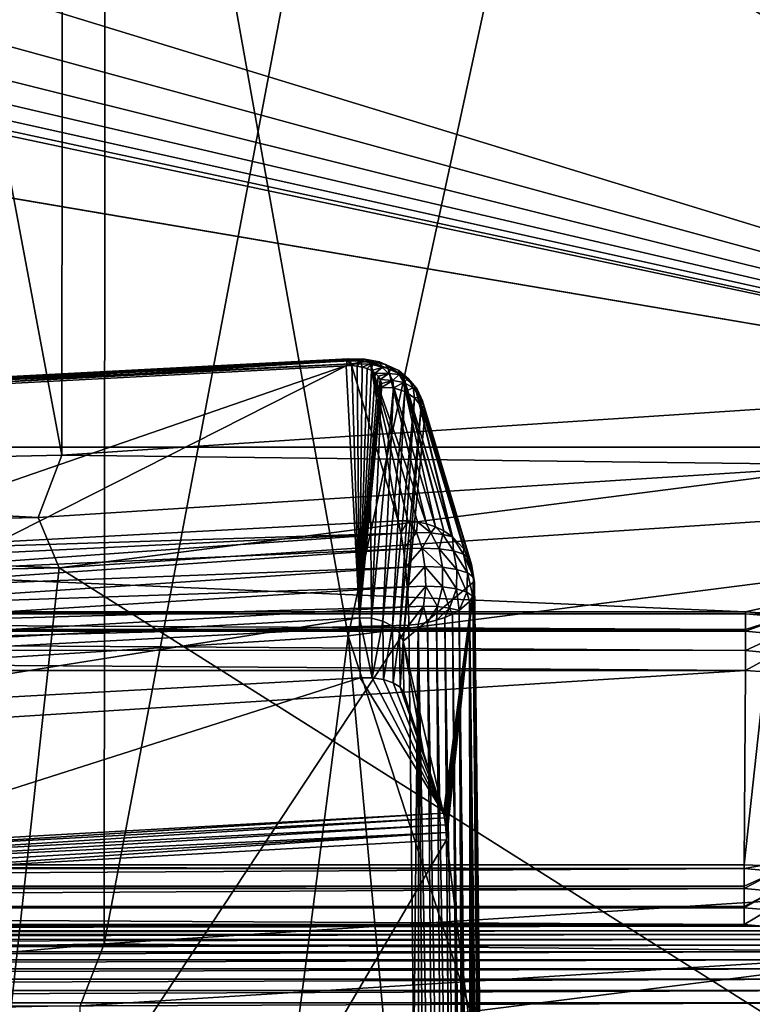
# Model space of a CAD drawing. Header units: metres. Extents: x -109 to 109, y -78 to 121.
# Tile 468 of 656: x 2.1 to 4.01, y -67.8 to -65.25. Entities that reach past the tile are written whole.
import ezdxf

# ---------------------------------------------------------------- set-up
doc = ezdxf.new("R2010")
doc.units = ezdxf.units.M
doc.layers.add('solid_508554_SW0001', color=7, linetype='CONTINUOUS')

msp = doc.modelspace()

# ---------------------------------------------------------------- linework, layer by layer
at = {"layer": 'solid_508554_SW0001'}
for points in [[(4.406734, -66.23333, 9.381738), (4.42756, -54.381783, 2.402754), (2.222234, -54.526951, 2.151316)], [(2.211783, -66.377815, 9.131481), (2.222234, -54.526951, 2.151316), (0, -54.575462, 2.067291)], [(2.211783, -66.377815, 9.131481), (4.406734, -66.23333, 9.381738), (2.222234, -54.526951, 2.151316)], [(2.211783, -66.377815, 9.131481), (0, -54.575462, 2.067291), (0, -66.426102, 9.047851)], [(4.647057, -55.382214, 0.680429), (4.626338, -67.498848, 7.815628), (2.321532, -67.646423, 7.560028)], [(2.331927, -55.530445, 0.423685), (4.647057, -55.382214, 0.680429), (2.321532, -67.646423, 7.560028)], [(2.331927, -55.530445, 0.423685), (0, -67.695732, 7.474622), (0, -55.579975, 0.337897)], [(2.331927, -55.530445, 0.423685), (2.321532, -67.646423, 7.560028), (0, -67.695732, 7.474622)], [(2.955548, -66.84687, 65.417389), (4.0934, -61.600128, 74.235748), (2.052461, -61.7962, 74.348854)], [(2.955548, -66.84687, 65.417389), (4.907339, -66.598061, 65.273888), (4.0934, -61.600128, 74.235748)], [(0.98794, -66.971733, 65.489395), (2.955548, -66.84687, 65.417389), (2.052461, -61.7962, 74.348854)], [(3.696213, -64.267044, 54.864822), (5.900831, -64.08744, 54.984848), (5.890883, -66.357346, 53.343472)], [(3.694795, -64.445923, 54.743679), (3.696213, -64.267044, 54.864822), (5.890883, -66.357346, 53.343472)], [(3.691867, -64.485611, 54.716579), (3.694795, -64.445923, 54.743679), (5.890883, -66.357346, 53.343472)], [(3.683699, -64.524925, 54.689659), (3.691867, -64.485611, 54.716579), (5.890883, -66.357346, 53.343472)], [(3.670391, -64.563164, 54.663399), (3.683699, -64.524925, 54.689659), (5.890883, -66.357346, 53.343472)], [(3.652199, -64.599663, 54.63826), (3.670391, -64.563164, 54.663399), (5.890883, -66.357346, 53.343472)], [(3.629501, -64.633865, 54.614643), (3.652199, -64.599663, 54.63826), (5.890883, -66.357346, 53.343472)], [(3.602671, -64.66539, 54.592827), (3.629501, -64.633865, 54.614643), (5.890883, -66.357346, 53.343472)], [(3.572139, -64.693886, 54.573059), (3.602671, -64.66539, 54.592827), (5.890883, -66.357346, 53.343472)], [(3.548653, -64.711975, 54.56049), (3.572139, -64.693886, 54.573059), (5.890883, -66.357346, 53.343472)], [(3.501917, -64.740623, 54.540546), (3.538392, -64.71904, 54.555576), (5.890883, -66.357346, 53.343472)], [(3.538392, -64.71904, 54.555576), (3.548653, -64.711975, 54.56049), (5.890883, -66.357346, 53.343472)], [(3.463188, -64.758469, 54.528103), (3.501917, -64.740623, 54.540546), (5.890883, -66.357346, 53.343472)], [(3.380879, -64.782486, 54.51133), (3.422698, -64.772446, 54.518345), (5.890883, -66.357346, 53.343472)], [(3.422698, -64.772446, 54.518345), (3.463188, -64.758469, 54.528103), (5.890883, -66.357346, 53.343472)], [(-3.380838, -64.782494, 54.511326), (5.890883, -66.357346, 53.343472), (-5.890883, -66.357338, 53.343475)], [(-3.380838, -64.782494, 54.511326), (-3.338152, -64.788521, 54.507111), (5.890883, -66.357346, 53.343472)], [(-3.338152, -64.788521, 54.507111), (-0.139544, -65.078552, 54.302086), (5.890883, -66.357346, 53.343472)], [(0.596548, -64.91288, 54.419746), (0.775178, -64.79052, 54.505711), (5.890883, -66.357346, 53.343472)], [(0.775178, -64.79052, 54.505711), (3.295277, -64.79052, 54.505711), (5.890883, -66.357346, 53.343472)], [(3.295277, -64.79052, 54.505711), (3.338196, -64.788521, 54.507114), (5.890883, -66.357346, 53.343472)], [(3.338196, -64.788521, 54.507114), (3.380879, -64.782486, 54.51133), (5.890883, -66.357346, 53.343472)], [(0.433372, -64.995987, 54.360893), (0.596548, -64.91288, 54.419746), (5.890883, -66.357346, 53.343472)], [(0.282624, -65.049004, 54.32317), (0.433372, -64.995987, 54.360893), (5.890883, -66.357346, 53.343472)], [(0.13955, -65.078552, 54.302086), (0.282624, -65.049004, 54.32317), (5.890883, -66.357346, 53.343472)], [(-0.139544, -65.078552, 54.302086), (0.000004, -65.088074, 54.295273), (5.890883, -66.357346, 53.343472)], [(0.000004, -65.088074, 54.295273), (0.13955, -65.078552, 54.302086), (5.890883, -66.357346, 53.343472)], [(2.953026, -66.132919, 13.822552), (1.479017, -66.222816, 13.714192), (2.950885, -66.145775, 13.847636)], [(2.953026, -66.132919, 13.822552), (1.479839, -66.211998, 13.694321), (1.479017, -66.222816, 13.714192)], [(2.953286, -66.13205, 13.819901), (1.480942, -66.205933, 13.672537), (1.479839, -66.211998, 13.694321)], [(2.953026, -66.132919, 13.822552), (2.953286, -66.13205, 13.819901), (1.479839, -66.211998, 13.694321)], [(2.956682, -66.127495, 13.789261), (1.482268, -66.204918, 13.649958), (1.480942, -66.205933, 13.672537)], [(2.956, -66.127602, 13.79495), (2.956682, -66.127495, 13.789261), (1.480942, -66.205933, 13.672537)], [(2.953286, -66.13205, 13.819901), (2.956, -66.127602, 13.79495), (1.480942, -66.205933, 13.672537)], [(2.956682, -66.127495, 13.789261), (2.95957, -66.130249, 13.767035), (1.482268, -66.204918, 13.649958)], [(2.95957, -66.130249, 13.767035), (1.483751, -66.209023, 13.627741), (1.482268, -66.204918, 13.649958)], [(2.95957, -66.130249, 13.767035), (2.960735, -66.132629, 13.758793), (1.483751, -66.209023, 13.627741)], [(2.960735, -66.132629, 13.758793), (2.963449, -66.140648, 13.741036), (1.483751, -66.209023, 13.627741)], [(2.953026, -66.132919, 13.822552), (2.950885, -66.145775, 13.847636), (2.965182, -66.145439, 13.850342)], [(2.953026, -66.132919, 13.822552), (2.965182, -66.145439, 13.850342), (2.953286, -66.13205, 13.819901)], [(2.987754, -66.132599, 13.82839), (2.956, -66.127602, 13.79495), (2.953286, -66.13205, 13.819901)], [(2.987754, -66.132599, 13.82839), (2.953286, -66.13205, 13.819901), (2.965182, -66.145439, 13.850342)], [(2.987754, -66.132599, 13.82839), (2.956682, -66.127495, 13.789261), (2.956, -66.127602, 13.79495)], [(2.999067, -66.128166, 13.799694), (2.95957, -66.130249, 13.767035), (2.956682, -66.127495, 13.789261)], [(2.987754, -66.132599, 13.82839), (2.999067, -66.128166, 13.799694), (2.956682, -66.127495, 13.789261)], [(2.999067, -66.128166, 13.799694), (2.960735, -66.132629, 13.758793), (2.95957, -66.130249, 13.767035)], [(2.999067, -66.128166, 13.799694), (3.009432, -66.133392, 13.770775), (2.960735, -66.132629, 13.758793)], [(3.009432, -66.133392, 13.770775), (2.963449, -66.140648, 13.741036), (2.960735, -66.132629, 13.758793)], [(2.987754, -66.132599, 13.82839), (2.965182, -66.145439, 13.850342), (2.979167, -66.146492, 13.854977)], [(2.987754, -66.132599, 13.82839), (2.979167, -66.146492, 13.854977), (2.992519, -66.148933, 13.861497)], [(2.987754, -66.132599, 13.82839), (3.018625, -66.138962, 13.844522), (2.999067, -66.128166, 13.799694)], [(2.987754, -66.132599, 13.82839), (2.992519, -66.148933, 13.861497), (3.018625, -66.138962, 13.844522)], [(2.999067, -66.128166, 13.799694), (3.03682, -66.135925, 13.819406), (3.009432, -66.133392, 13.770775)], [(3.018625, -66.138962, 13.844522), (3.03682, -66.135925, 13.819406), (2.999067, -66.128166, 13.799694)], [(2.950885, -66.145775, 13.847636), (1.479017, -66.222816, 13.714192), (1.496821, -66.881195, 14.658374)], [(1.483751, -66.209023, 13.627741), (2.963449, -66.140648, 13.741036), (1.485315, -66.218018, 13.607032)], [(1.485315, -66.218018, 13.607032), (2.963449, -66.140648, 13.741036), (1.546442, -66.62944, 12.89443)], [(2.950885, -66.145775, 13.847636), (1.496821, -66.881195, 14.658374), (2.985424, -66.800476, 14.798182)], [(2.963449, -66.140648, 13.741036), (3.08541, -66.548683, 13.034306), (1.546442, -66.62944, 12.89443)], [(2.965182, -66.145439, 13.850342), (2.950885, -66.145775, 13.847636), (2.985424, -66.800476, 14.798182)], [(3.009432, -66.133392, 13.770775), (3.01341, -66.141914, 13.751913), (2.963449, -66.140648, 13.741036)], [(3.01341, -66.141914, 13.751913), (3.08541, -66.548683, 13.034306), (2.963449, -66.140648, 13.741036)], [(2.979167, -66.146492, 13.854977), (2.965182, -66.145439, 13.850342), (2.985424, -66.800476, 14.798182)], [(2.992519, -66.148933, 13.861497), (2.979167, -66.146492, 13.854977), (2.985424, -66.800476, 14.798182)], [(3.004972, -66.152786, 13.869861), (2.992519, -66.148933, 13.861497), (2.985424, -66.800476, 14.798182)], [(3.016216, -66.158051, 13.879986), (3.004972, -66.152786, 13.869861), (2.985424, -66.800476, 14.798182)], [(3.025908, -66.164673, 13.891728), (3.016216, -66.158051, 13.879986), (2.985424, -66.800476, 14.798182)], [(3.018625, -66.138962, 13.844522), (2.992519, -66.148933, 13.861497), (3.004972, -66.152786, 13.869861)], [(3.018625, -66.138962, 13.844522), (3.004972, -66.152786, 13.869861), (3.016216, -66.158051, 13.879986)], [(3.009432, -66.133392, 13.770775), (3.059827, -66.152962, 13.771342), (3.01341, -66.141914, 13.751913)], [(3.009432, -66.133392, 13.770775), (3.052673, -66.142265, 13.793337), (3.059827, -66.152962, 13.771342)], [(3.03682, -66.135925, 13.819406), (3.052673, -66.142265, 13.793337), (3.009432, -66.133392, 13.770775)], [(3.01341, -66.141914, 13.751913), (3.110676, -66.54821, 13.038395), (3.08541, -66.548683, 13.034306)], [(3.01341, -66.141914, 13.751913), (3.135493, -66.550583, 13.044046), (3.110676, -66.54821, 13.038395)], [(3.01341, -66.141914, 13.751913), (3.159649, -66.555794, 13.051225), (3.135493, -66.550583, 13.044046)], [(3.01341, -66.141914, 13.751913), (3.059827, -66.152962, 13.771342), (3.159649, -66.555794, 13.051225)], [(3.018625, -66.138962, 13.844522), (3.016216, -66.158051, 13.879986), (3.043642, -66.150345, 13.866611)], [(3.043642, -66.150345, 13.866611), (3.016216, -66.158051, 13.879986), (3.025908, -66.164673, 13.891728)], [(3.018625, -66.138962, 13.844522), (3.043642, -66.150345, 13.866611), (3.03682, -66.135925, 13.819406)], [(3.043642, -66.150345, 13.866611), (3.025908, -66.164673, 13.891728), (3.061484, -66.165634, 13.892725)], [(3.03682, -66.135925, 13.819406), (3.067133, -66.149689, 13.846147), (3.052673, -66.142265, 13.793337)], [(3.043642, -66.150345, 13.866611), (3.067133, -66.149689, 13.846147), (3.03682, -66.135925, 13.819406)], [(3.043642, -66.150345, 13.866611), (3.061484, -66.165634, 13.892725), (3.067133, -66.149689, 13.846147)], [(3.052673, -66.142265, 13.793337), (3.094901, -66.170082, 13.794295), (3.059827, -66.152962, 13.771342)], [(3.052673, -66.142265, 13.793337), (3.087211, -66.157921, 13.82378), (3.094901, -66.170082, 13.794295)], [(3.067133, -66.149689, 13.846147), (3.087211, -66.157921, 13.82378), (3.052673, -66.142265, 13.793337)], [(3.059827, -66.152962, 13.771342), (3.182796, -66.56385, 13.059869), (3.159649, -66.555794, 13.051225)], [(3.059827, -66.152962, 13.771342), (3.094901, -66.170082, 13.794295), (3.182796, -66.56385, 13.059869)], [(3.061484, -66.165634, 13.892725), (3.08854, -66.167992, 13.877443), (3.067133, -66.149689, 13.846147)], [(3.067133, -66.149689, 13.846147), (3.08854, -66.167992, 13.877443), (3.087211, -66.157921, 13.82378)], [(3.087211, -66.157921, 13.82378), (3.118781, -66.18689, 13.823802), (3.094901, -66.170082, 13.794295)], [(3.087211, -66.157921, 13.82378), (3.111462, -66.178619, 13.859204), (3.118781, -66.18689, 13.823802)], [(3.08854, -66.167992, 13.877443), (3.111462, -66.178619, 13.859204), (3.087211, -66.157921, 13.82378)], [(3.033695, -66.172562, 13.904864), (3.025908, -66.164673, 13.891728), (2.985424, -66.800476, 14.798182)], [(3.039244, -66.181549, 13.919079), (3.033695, -66.172562, 13.904864), (2.985424, -66.800476, 14.798182)], [(3.042278, -66.191383, 13.933943), (3.039244, -66.181549, 13.919079), (2.985424, -66.800476, 14.798182)], [(3.061484, -66.165634, 13.892725), (3.025908, -66.164673, 13.891728), (3.033695, -66.172562, 13.904864)], [(3.061484, -66.165634, 13.892725), (3.033695, -66.172562, 13.904864), (3.039244, -66.181549, 13.919079)], [(3.061484, -66.165634, 13.892725), (3.039244, -66.181549, 13.919079), (3.07154, -66.18367, 13.921025)], [(3.07154, -66.18367, 13.921025), (3.039244, -66.181549, 13.919079), (3.042278, -66.191383, 13.933943)], [(3.07154, -66.18367, 13.921025), (3.042278, -66.191383, 13.933943), (3.042634, -66.201744, 13.948947)], [(3.07154, -66.18367, 13.921025), (3.042634, -66.201744, 13.948947), (3.073616, -66.203369, 13.949878)], [(3.061484, -66.165634, 13.892725), (3.07154, -66.18367, 13.921025), (3.08854, -66.167992, 13.877443)], [(3.07154, -66.18367, 13.921025), (3.100511, -66.189423, 13.911093), (3.08854, -66.167992, 13.877443)], [(3.07154, -66.18367, 13.921025), (3.073616, -66.203369, 13.949878), (3.100511, -66.189423, 13.911093)], [(3.08854, -66.167992, 13.877443), (3.100511, -66.189423, 13.911093), (3.111462, -66.178619, 13.859204)], [(3.094901, -66.170082, 13.794295), (3.204467, -66.574669, 13.069857), (3.182796, -66.56385, 13.059869)], [(3.094901, -66.170082, 13.794295), (3.099678, -66.173248, 13.798214), (3.204467, -66.574669, 13.069857)], [(3.118781, -66.18689, 13.823802), (3.099678, -66.173248, 13.798214), (3.094901, -66.170082, 13.794295)], [(3.099678, -66.173248, 13.798214), (3.224141, -66.588058, 13.08098), (3.204467, -66.574669, 13.069857)], [(3.099678, -66.173248, 13.798214), (3.130174, -66.201645, 13.830904), (3.224141, -66.588058, 13.08098)], [(3.118781, -66.18689, 13.823802), (3.130174, -66.201645, 13.830904), (3.099678, -66.173248, 13.798214)], [(3.100511, -66.189423, 13.911093), (3.124961, -66.202759, 13.89711), (3.111462, -66.178619, 13.859204)], [(3.111462, -66.178619, 13.859204), (3.135134, -66.206367, 13.855656), (3.118781, -66.18689, 13.823802)], [(3.111462, -66.178619, 13.859204), (3.124961, -66.202759, 13.89711), (3.135134, -66.206367, 13.855656)], [(3.042278, -66.191383, 13.933943), (2.985424, -66.800476, 14.798182), (3.014141, -66.501625, 14.37433)], [(3.042278, -66.191383, 13.933943), (3.014141, -66.501625, 14.37433), (3.042634, -66.201744, 13.948947)], [(3.016078, -66.801323, 14.798326), (3.042634, -66.201744, 13.948947), (3.014141, -66.501625, 14.37433)], [(3.016078, -66.801323, 14.798326), (3.073616, -66.203369, 13.949878), (3.042634, -66.201744, 13.948947)], [(3.016078, -66.801323, 14.798326), (3.045437, -66.808624, 14.791368), (3.073616, -66.203369, 13.949878)], [(3.045437, -66.808624, 14.791368), (3.102974, -66.21273, 13.945242), (3.073616, -66.203369, 13.949878)], [(3.073616, -66.203369, 13.949878), (3.102974, -66.21273, 13.945242), (3.100511, -66.189423, 13.911093)], [(3.100511, -66.189423, 13.911093), (3.102974, -66.21273, 13.945242), (3.124961, -66.202759, 13.89711)], [(3.102974, -66.21273, 13.945242), (3.127734, -66.228935, 13.935474), (3.124961, -66.202759, 13.89711)], [(3.135134, -66.206367, 13.855656), (3.130174, -66.201645, 13.830904), (3.118781, -66.18689, 13.823802)], [(3.124961, -66.202759, 13.89711), (3.14401, -66.227783, 13.888575), (3.135134, -66.206367, 13.855656)], [(3.124961, -66.202759, 13.89711), (3.127734, -66.228935, 13.935474), (3.14401, -66.227783, 13.888575)], [(3.130174, -66.201645, 13.830904), (3.226477, -66.589928, 13.082464), (3.224141, -66.588058, 13.08098)], [(3.130174, -66.201645, 13.830904), (3.255919, -66.621346, 13.105685), (3.226477, -66.589928, 13.082464)], [(3.130174, -66.201645, 13.830904), (3.148981, -66.236374, 13.867282), (3.255919, -66.621346, 13.105685)], [(3.135134, -66.206367, 13.855656), (3.148981, -66.236374, 13.867282), (3.130174, -66.201645, 13.830904)], [(3.14401, -66.227783, 13.888575), (3.148981, -66.236374, 13.867282), (3.135134, -66.206367, 13.855656)], [(4.285237, -66.402657, 9.479798), (4.406734, -66.23333, 9.381738), (2.211783, -66.377815, 9.131481)], [(3.045437, -66.808624, 14.791368), (3.070851, -66.821976, 14.777649), (3.102974, -66.21273, 13.945242)], [(3.070851, -66.821976, 14.777649), (3.127734, -66.228935, 13.935474), (3.102974, -66.21273, 13.945242)], [(3.070851, -66.821976, 14.777649), (3.089241, -66.839966, 14.758614), (3.127734, -66.228935, 13.935474)], [(3.089241, -66.839966, 14.758614), (3.14549, -66.250412, 13.921524), (3.127734, -66.228935, 13.935474)], [(3.127734, -66.228935, 13.935474), (3.14549, -66.250412, 13.921524), (3.14401, -66.227783, 13.888575)], [(3.14401, -66.227783, 13.888575), (3.153466, -66.255386, 13.886055), (3.148981, -66.236374, 13.867282)], [(3.14549, -66.250412, 13.921524), (3.153466, -66.255386, 13.886055), (3.14401, -66.227783, 13.888575)], [(3.089241, -66.839966, 14.758614), (3.098866, -66.861, 14.735949), (3.14549, -66.250412, 13.921524)], [(3.14549, -66.250412, 13.921524), (3.098866, -66.861, 14.735949), (3.154515, -66.275047, 13.904762)], [(3.14549, -66.250412, 13.921524), (3.154515, -66.275047, 13.904762), (3.153466, -66.255386, 13.886055)], [(3.148981, -66.236374, 13.867282), (3.270063, -66.645988, 13.122351), (3.255919, -66.621346, 13.105685)], [(3.148981, -66.236374, 13.867282), (3.276031, -66.661392, 13.132274), (3.270063, -66.645988, 13.122351)], [(3.148981, -66.236374, 13.867282), (3.153466, -66.255386, 13.886055), (3.276031, -66.661392, 13.132274)], [(3.153466, -66.255386, 13.886055), (3.154515, -66.275047, 13.904762), (3.276031, -66.661392, 13.132274)], [(3.283206, -66.705589, 13.159033), (3.154515, -66.275047, 13.904762), (3.098866, -66.861, 14.735949)], [(3.276031, -66.661392, 13.132274), (3.154515, -66.275047, 13.904762), (3.283206, -66.705589, 13.159033)], [(3.988218, -66.784454, 53.002373), (-5.890883, -66.357338, 53.343475), (5.890883, -66.357346, 53.343472)], [(3.988218, -66.784454, 53.002373), (-3.988218, -66.784454, 53.002373), (-5.890883, -66.357338, 53.343475)], [(4.076926, -66.790466, 52.997494), (3.988218, -66.784454, 53.002373), (5.890883, -66.357346, 53.343472)], [(2.150365, -66.539345, 9.243043), (2.211783, -66.377815, 9.131481), (0, -66.426102, 9.047851)], [(4.285237, -66.402657, 9.479798), (2.211783, -66.377815, 9.131481), (2.150365, -66.539345, 9.243043)], [(4.285237, -66.402657, 9.479798), (2.150365, -66.539345, 9.243043), (2.204805, -66.669991, 9.392262)], [(4.285237, -66.402657, 9.479798), (2.204805, -66.669991, 9.392262), (4.392831, -66.525963, 9.641727)], [(2.150365, -66.539345, 9.243043), (0, -66.426102, 9.047851), (0, -66.585022, 9.163935)], [(3.016078, -66.801323, 14.798326), (3.014141, -66.501625, 14.37433), (2.985424, -66.800476, 14.798182)], [(2.150365, -66.539345, 9.243043), (0, -66.585022, 9.163935), (2.204805, -66.669991, 9.392262)], [(4.104473, -67.870483, 11.544555), (4.392831, -66.525963, 9.641727), (2.204805, -66.669991, 9.392262)], [(3.092565, -66.580009, 12.993523), (1.546442, -66.62944, 12.89443), (3.08541, -66.548683, 13.034306)], [(3.092565, -66.580009, 12.993523), (3.08541, -66.548683, 13.034306), (3.110676, -66.54821, 13.038395)], [(3.133097, -66.578468, 13.00332), (3.092565, -66.580009, 12.993523), (3.110676, -66.54821, 13.038395)], [(3.133097, -66.578468, 13.00332), (3.110676, -66.54821, 13.038395), (3.135493, -66.550583, 13.044046)], [(3.133097, -66.578468, 13.00332), (3.135493, -66.550583, 13.044046), (3.170303, -66.579689, 13.022174)], [(3.170303, -66.579689, 13.022174), (3.135493, -66.550583, 13.044046), (3.159649, -66.555794, 13.051225)], [(3.170303, -66.579689, 13.022174), (3.159649, -66.555794, 13.051225), (3.182796, -66.56385, 13.059869)], [(3.170303, -66.579689, 13.022174), (3.182796, -66.56385, 13.059869), (3.20203, -66.583603, 13.048994)], [(3.20203, -66.583603, 13.048994), (3.182796, -66.56385, 13.059869), (3.204467, -66.574669, 13.069857)], [(0, -66.585022, 9.163935), (0, -66.718124, 9.308894), (2.204805, -66.669991, 9.392262)], [(1.549544, -66.655807, 12.858673), (1.546442, -66.62944, 12.89443), (3.092565, -66.580009, 12.993523)], [(1.552474, -66.689461, 12.829647), (1.549544, -66.655807, 12.858673), (3.092565, -66.580009, 12.993523)], [(1.552474, -66.689461, 12.829647), (3.092565, -66.580009, 12.993523), (3.099244, -66.620941, 12.962202)], [(3.133097, -66.578468, 13.00332), (3.099244, -66.620941, 12.962202), (3.092565, -66.580009, 12.993523)], [(3.133097, -66.578468, 13.00332), (3.148103, -66.619225, 12.974524), (3.099244, -66.620941, 12.962202)], [(3.133097, -66.578468, 13.00332), (3.170303, -66.579689, 13.022174), (3.148103, -66.619225, 12.974524)], [(3.170303, -66.579689, 13.022174), (3.192351, -66.621124, 12.998619), (3.148103, -66.619225, 12.974524)], [(3.170303, -66.579689, 13.022174), (3.20203, -66.583603, 13.048994), (3.192351, -66.621124, 12.998619)], [(3.20203, -66.583603, 13.048994), (3.228975, -66.626518, 13.032847), (3.192351, -66.621124, 12.998619)], [(3.20203, -66.583603, 13.048994), (3.204467, -66.574669, 13.069857), (3.224141, -66.588058, 13.08098)], [(3.20203, -66.583603, 13.048994), (3.224141, -66.588058, 13.08098), (3.226477, -66.589928, 13.082464)], [(3.20203, -66.583603, 13.048994), (3.226477, -66.589928, 13.082464), (3.228975, -66.626518, 13.032847)], [(3.255485, -66.635033, 13.07488), (3.226477, -66.589928, 13.082464), (3.255919, -66.621346, 13.105685)], [(3.228975, -66.626518, 13.032847), (3.226477, -66.589928, 13.082464), (3.255485, -66.635033, 13.07488)], [(2.955548, -66.84687, 65.417389), (4.556941, -71.759193, 56.418018), (4.907339, -66.598061, 65.273888)], [(1.555106, -66.728729, 12.808792), (1.552474, -66.689461, 12.829647), (3.099244, -66.620941, 12.962202)], [(1.555106, -66.728729, 12.808792), (3.099244, -66.620941, 12.962202), (3.104988, -66.668694, 12.942505)], [(3.148103, -66.619225, 12.974524), (3.104988, -66.668694, 12.942505), (3.099244, -66.620941, 12.962202)], [(3.155173, -66.666916, 12.955109), (3.104988, -66.668694, 12.942505), (3.148103, -66.619225, 12.974524)], [(3.200683, -66.668823, 12.97972), (3.148103, -66.619225, 12.974524), (3.192351, -66.621124, 12.998619)], [(3.200683, -66.668823, 12.97972), (3.155173, -66.666916, 12.955109), (3.148103, -66.619225, 12.974524)], [(3.238469, -66.674294, 13.014688), (3.192351, -66.621124, 12.998619), (3.228975, -66.626518, 13.032847)], [(3.238469, -66.674294, 13.014688), (3.200683, -66.668823, 12.97972), (3.192351, -66.621124, 12.998619)], [(3.265999, -66.682961, 13.057671), (3.228975, -66.626518, 13.032847), (3.255485, -66.635033, 13.07488)], [(3.265999, -66.682961, 13.057671), (3.238469, -66.674294, 13.014688), (3.228975, -66.626518, 13.032847)], [(3.255485, -66.635033, 13.07488), (3.255919, -66.621346, 13.105685), (3.270063, -66.645988, 13.122351)], [(3.281427, -66.694244, 13.105787), (3.255485, -66.635033, 13.07488), (3.270063, -66.645988, 13.122351)], [(3.281427, -66.694244, 13.105787), (3.265999, -66.682961, 13.057671), (3.255485, -66.635033, 13.07488)], [(2.059657, -68.001411, 11.317787), (2.204805, -66.669991, 9.392262), (0, -66.718124, 9.308894)], [(1.55731, -66.77166, 12.797144), (1.555106, -66.728729, 12.808792), (3.104988, -66.668694, 12.942505)], [(1.55731, -66.77166, 12.797144), (3.104988, -66.668694, 12.942505), (3.109411, -66.720039, 12.93576)], [(2.059657, -68.001411, 11.317787), (4.104473, -67.870483, 11.544555), (2.204805, -66.669991, 9.392262)], [(3.155173, -66.666916, 12.955109), (3.109411, -66.720039, 12.93576), (3.104988, -66.668694, 12.942505)], [(3.157298, -66.718315, 12.947705), (3.109411, -66.720039, 12.93576), (3.155173, -66.666916, 12.955109)], [(3.200822, -66.72007, 12.970975), (3.155173, -66.666916, 12.955109), (3.200683, -66.668823, 12.97972)], [(3.157298, -66.718315, 12.947705), (3.155173, -66.666916, 12.955109), (3.200822, -66.72007, 12.970975)], [(3.237139, -66.725189, 13.004046), (3.200683, -66.668823, 12.97972), (3.238469, -66.674294, 13.014688)], [(3.200822, -66.72007, 12.970975), (3.200683, -66.668823, 12.97972), (3.237139, -66.725189, 13.004046)], [(3.281427, -66.694244, 13.105787), (3.270063, -66.645988, 13.122351), (3.276031, -66.661392, 13.132274)], [(3.283717, -66.707405, 13.155865), (3.276031, -66.661392, 13.132274), (3.283206, -66.705589, 13.159033)], [(3.283717, -66.707405, 13.155865), (3.281427, -66.694244, 13.105787), (3.276031, -66.661392, 13.132274)], [(3.237139, -66.725189, 13.004046), (3.238469, -66.674294, 13.014688), (3.263878, -66.73333, 13.04476)], [(3.263878, -66.73333, 13.04476), (3.238469, -66.674294, 13.014688), (3.265999, -66.682961, 13.057671)], [(3.263878, -66.73333, 13.04476), (3.265999, -66.682961, 13.057671), (3.279347, -66.744324, 13.090887)], [(3.279347, -66.744324, 13.090887), (3.265999, -66.682961, 13.057671), (3.281427, -66.694244, 13.105787)], [(3.284032, -66.731705, 13.113018), (3.279347, -66.744324, 13.090887), (3.281427, -66.694244, 13.105787)], [(3.284032, -66.731705, 13.113018), (3.281427, -66.694244, 13.105787), (3.283717, -66.707405, 13.155865)], [(1.558975, -66.816124, 12.79528), (1.55731, -66.77166, 12.797144), (3.109411, -66.720039, 12.93576)], [(1.558975, -66.816124, 12.79528), (3.109411, -66.720039, 12.93576), (3.112212, -66.771507, 12.942422)], [(3.283206, -66.705589, 13.159033), (3.098866, -66.861, 14.735949), (3.202983, -67.307129, 14.197055)], [(3.157298, -66.718315, 12.947705), (3.112212, -66.771507, 12.942422), (3.109411, -66.720039, 12.93576)], [(3.157298, -66.718315, 12.947705), (3.151703, -66.769974, 12.951842), (3.112212, -66.771507, 12.942422)], [(3.157298, -66.718315, 12.947705), (3.188094, -66.771057, 12.969872), (3.151703, -66.769974, 12.951842)], [(3.157298, -66.718315, 12.947705), (3.200822, -66.72007, 12.970975), (3.188094, -66.771057, 12.969872)], [(3.200822, -66.72007, 12.970975), (3.219388, -66.774704, 12.995524), (3.188094, -66.771057, 12.969872)], [(3.200822, -66.72007, 12.970975), (3.237139, -66.725189, 13.004046), (3.219388, -66.774704, 12.995524)], [(3.283206, -66.705589, 13.159033), (3.202983, -67.307129, 14.197055), (3.205958, -67.319618, 14.181485)], [(3.283206, -66.705589, 13.159033), (3.205958, -67.319618, 14.181485), (3.208575, -67.337265, 14.172181)], [(3.283206, -66.705589, 13.159033), (3.208575, -67.337265, 14.172181), (3.210418, -67.357239, 14.170592)], [(3.283206, -66.705589, 13.159033), (3.210418, -67.357239, 14.170592), (3.211191, -67.376358, 14.17701)], [(3.298844, -68.075005, 13.936179), (3.283206, -66.705589, 13.159033), (3.211191, -67.376358, 14.17701)], [(3.315742, -69.417038, 14.680674), (3.283206, -66.705589, 13.159033), (3.298844, -68.075005, 13.936179)], [(3.315742, -69.417038, 14.680674), (3.283717, -66.707405, 13.155865), (3.283206, -66.705589, 13.159033)], [(3.315101, -69.3647, 14.61914), (3.284032, -66.731705, 13.113018), (3.283717, -66.707405, 13.155865)], [(3.315891, -69.390045, 14.648992), (3.315101, -69.3647, 14.61914), (3.283717, -66.707405, 13.155865)], [(3.315742, -69.417038, 14.680674), (3.315891, -69.390045, 14.648992), (3.283717, -66.707405, 13.155865)], [(3.237139, -66.725189, 13.004046), (3.243872, -66.780739, 13.027411), (3.219388, -66.774704, 12.995524)], [(3.237139, -66.725189, 13.004046), (3.263878, -66.73333, 13.04476), (3.243872, -66.780739, 13.027411)], [(3.263878, -66.73333, 13.04476), (3.270783, -66.757339, 13.068122), (3.243872, -66.780739, 13.027411)], [(3.263878, -66.73333, 13.04476), (3.279347, -66.744324, 13.090887), (3.270783, -66.757339, 13.068122)], [(3.303033, -69.267815, 14.503629), (3.270783, -66.757339, 13.068122), (3.279347, -66.744324, 13.090887)], [(3.311224, -69.318367, 14.564205), (3.279347, -66.744324, 13.090887), (3.284032, -66.731705, 13.113018)], [(3.308334, -69.297211, 14.538939), (3.303033, -69.267815, 14.503629), (3.279347, -66.744324, 13.090887)], [(3.311224, -69.318367, 14.564205), (3.308334, -69.297211, 14.538939), (3.279347, -66.744324, 13.090887)], [(3.313508, -69.34082, 14.590885), (3.311224, -69.318367, 14.564205), (3.284032, -66.731705, 13.113018)], [(3.315101, -69.3647, 14.61914), (3.313508, -69.34082, 14.590885), (3.284032, -66.731705, 13.113018)], [(1.560019, -66.859924, 12.80329), (1.558975, -66.816124, 12.79528), (3.112212, -66.771507, 12.942422)], [(1.560019, -66.859924, 12.80329), (3.112212, -66.771507, 12.942422), (3.113204, -66.819397, 12.961915)], [(3.151703, -66.769974, 12.951842), (3.113204, -66.819397, 12.961915), (3.112212, -66.771507, 12.942422)], [(3.151703, -66.769974, 12.951842), (3.137825, -66.816696, 12.966187), (3.113204, -66.819397, 12.961915)], [(3.151703, -66.769974, 12.951842), (3.161981, -66.812408, 12.97324), (3.137825, -66.816696, 12.966187)], [(3.151703, -66.769974, 12.951842), (3.188094, -66.771057, 12.969872), (3.161981, -66.812408, 12.97324)], [(3.188094, -66.771057, 12.969872), (3.185193, -66.806564, 12.983068), (3.161981, -66.812408, 12.97324)], [(3.188094, -66.771057, 12.969872), (3.219388, -66.774704, 12.995524), (3.185193, -66.806564, 12.983068)], [(3.273424, -69.174225, 14.389085), (3.243872, -66.780739, 13.027411), (3.270783, -66.757339, 13.068122)], [(3.281829, -69.194351, 14.414078), (3.273424, -69.174225, 14.389085), (3.270783, -66.757339, 13.068122)], [(3.289638, -69.216568, 14.441394), (3.281829, -69.194351, 14.414078), (3.270783, -66.757339, 13.068122)], [(3.296749, -69.240997, 14.471186), (3.289638, -69.216568, 14.441394), (3.270783, -66.757339, 13.068122)], [(3.303033, -69.267815, 14.503629), (3.296749, -69.240997, 14.471186), (3.270783, -66.757339, 13.068122)], [(3.988218, -66.789383, 52.998501), (-3.988218, -66.784454, 53.002373), (3.988218, -66.784454, 53.002373)], [(3.988218, -66.789383, 52.998501), (-3.988218, -66.789383, 52.998501), (-3.988218, -66.784454, 53.002373)], [(3.988218, -66.830574, 52.974331), (-3.988218, -66.830574, 52.974331), (-3.988218, -66.789383, 52.998501)], [(3.988218, -66.789383, 52.998501), (3.988218, -66.830574, 52.974331), (-3.988218, -66.789383, 52.998501)], [(3.219388, -66.774704, 12.995524), (3.206969, -66.79921, 12.995583), (3.185193, -66.806564, 12.983068)], [(3.219388, -66.774704, 12.995524), (3.226833, -66.790451, 13.010621), (3.206969, -66.79921, 12.995583)], [(3.245358, -69.125153, 14.326777), (3.206969, -66.79921, 12.995583), (3.226833, -66.790451, 13.010621)], [(3.219388, -66.774704, 12.995524), (3.243872, -66.780739, 13.027411), (3.226833, -66.790451, 13.010621)], [(3.255131, -69.139725, 14.345547), (3.226833, -66.790451, 13.010621), (3.243872, -66.780739, 13.027411)], [(3.255131, -69.139725, 14.345547), (3.245358, -69.125153, 14.326777), (3.226833, -66.790451, 13.010621)], [(3.264503, -69.156044, 14.366281), (3.255131, -69.139725, 14.345547), (3.243872, -66.780739, 13.027411)], [(3.273424, -69.174225, 14.389085), (3.264503, -69.156044, 14.366281), (3.243872, -66.780739, 13.027411)], [(3.988218, -66.789383, 52.998501), (3.988218, -66.784454, 53.002373), (4.076926, -66.790466, 52.997494)], [(4.088388, -66.798637, 52.99107), (3.988218, -66.789383, 52.998501), (4.076926, -66.790466, 52.997494)], [(4.088388, -66.798637, 52.99107), (3.988218, -66.830574, 52.974331), (3.988218, -66.789383, 52.998501)], [(1.496821, -66.881195, 14.658374), (1.497314, -67.037064, 14.748405), (2.985424, -66.800476, 14.798182)], [(1.497314, -67.037064, 14.748405), (2.986971, -66.956245, 14.888376), (2.985424, -66.800476, 14.798182)], [(1.560019, -66.859924, 12.80329), (3.113204, -66.819397, 12.961915), (1.560392, -66.900887, 12.820781)], [(1.573402, -69.147804, 14.093012), (1.560392, -66.900887, 12.820781), (3.113204, -66.819397, 12.961915)], [(1.573402, -69.147804, 14.093012), (3.113204, -66.819397, 12.961915), (3.126122, -67.941719, 13.598853)], [(3.018167, -66.956223, 14.887907), (2.985424, -66.800476, 14.798182), (2.986971, -66.956245, 14.888376)], [(3.016078, -66.801323, 14.798326), (2.985424, -66.800476, 14.798182), (3.018167, -66.956223, 14.887907)], [(3.016078, -66.801323, 14.798326), (3.018167, -66.956223, 14.887907), (3.045437, -66.808624, 14.791368)], [(3.045437, -66.808624, 14.791368), (3.018167, -66.956223, 14.887907), (3.047624, -66.960548, 14.878935)], [(3.045437, -66.808624, 14.791368), (3.047624, -66.960548, 14.878935), (3.070851, -66.821976, 14.777649)], [(3.070851, -66.821976, 14.777649), (3.047624, -66.960548, 14.878935), (3.072708, -66.968857, 14.862234)], [(3.070851, -66.821976, 14.777649), (3.072708, -66.968857, 14.862234), (3.089241, -66.839966, 14.758614)], [(3.137825, -66.816696, 12.966187), (3.126122, -67.941719, 13.598853), (3.113204, -66.819397, 12.961915)], [(3.137825, -66.816696, 12.966187), (3.13905, -69.065041, 14.236364), (3.126122, -67.941719, 13.598853)], [(3.180889, -69.071609, 14.252244), (3.137825, -66.816696, 12.966187), (3.161981, -66.812408, 12.97324)], [(3.159196, -69.065857, 14.241315), (3.13905, -69.065041, 14.236364), (3.137825, -66.816696, 12.966187)], [(3.180889, -69.071609, 14.252244), (3.159196, -69.065857, 14.241315), (3.137825, -66.816696, 12.966187)], [(3.20311, -69.083221, 14.270031), (3.161981, -66.812408, 12.97324), (3.185193, -66.806564, 12.983068)], [(3.20311, -69.083221, 14.270031), (3.180889, -69.071609, 14.252244), (3.161981, -66.812408, 12.97324)], [(3.224776, -69.101006, 14.294827), (3.185193, -66.806564, 12.983068), (3.206969, -66.79921, 12.995583)], [(3.224776, -69.101006, 14.294827), (3.20311, -69.083221, 14.270031), (3.185193, -66.806564, 12.983068)], [(3.245358, -69.125153, 14.326777), (3.224776, -69.101006, 14.294827), (3.206969, -66.79921, 12.995583)], [(4.088388, -66.798637, 52.99107), (3.988218, -66.834496, 52.972668), (3.988218, -66.830574, 52.974331)], [(4.078207, -66.843193, 52.966282), (3.988218, -66.834496, 52.972668), (4.088388, -66.798637, 52.99107)], [(3.988218, -66.834496, 52.972668), (-3.988218, -66.834496, 52.972668), (-3.988218, -66.830574, 52.974331)], [(3.988218, -66.830574, 52.974331), (3.988218, -66.834496, 52.972668), (-3.988218, -66.830574, 52.974331)], [(3.988218, -66.88475, 52.959335), (-3.988218, -66.882507, 52.959637), (-3.988218, -66.834496, 52.972668)], [(3.988218, -66.834496, 52.972668), (3.988218, -66.88475, 52.959335), (-3.988218, -66.834496, 52.972668)], [(0.98794, -66.971733, 65.489395), (2.287126, -72.020531, 56.568714), (2.955548, -66.84687, 65.417389)], [(2.955548, -66.84687, 65.417389), (2.287126, -72.020531, 56.568714), (3.425279, -71.91153, 56.505859)], [(2.955548, -66.84687, 65.417389), (3.425279, -71.91153, 56.505859), (4.556941, -71.759193, 56.418018)], [(3.089241, -66.839966, 14.758614), (3.072708, -66.968857, 14.862234), (3.090774, -66.980278, 14.839538)], [(3.089241, -66.839966, 14.758614), (3.090774, -66.980278, 14.839538), (3.098866, -66.861, 14.735949)], [(4.078207, -66.843193, 52.966282), (3.988218, -66.88475, 52.959335), (3.988218, -66.834496, 52.972668)], [(4.068821, -66.892822, 52.953987), (3.988218, -66.88475, 52.959335), (4.078207, -66.843193, 52.966282)], [(3.098866, -66.861, 14.735949), (3.090774, -66.980278, 14.839538), (3.100191, -66.993813, 14.812852)], [(3.098866, -66.861, 14.735949), (3.100191, -66.993813, 14.812852), (3.15155, -67.15036, 14.505177)], [(3.098866, -66.861, 14.735949), (3.15155, -67.15036, 14.505177), (3.202983, -67.307129, 14.197055)], [(-3.988218, -66.882507, 52.959637), (3.988218, -66.936478, 52.95937), (-3.988218, -66.936478, 52.95937)], [(3.988218, -66.88475, 52.959335), (3.988218, -66.936478, 52.95937), (-3.988218, -66.882507, 52.959637)], [(4.068821, -66.892822, 52.953987), (3.988218, -66.936478, 52.95937), (3.988218, -66.88475, 52.959335)], [(4.068821, -66.892822, 52.953987), (4.038982, -66.940063, 52.95723), (3.988218, -66.936478, 52.95937)], [(-3.98411, -67.441681, 53.025612), (-3.988218, -66.936478, 52.95937), (3.988218, -66.936478, 52.95937)], [(3.98411, -67.441681, 53.025612), (-3.98411, -67.441681, 53.025612), (3.988218, -66.936478, 52.95937)], [(4.038982, -66.940063, 52.95723), (3.98411, -67.441681, 53.025612), (3.988218, -66.936478, 52.95937)], [(4.02915, -67.443199, 53.023762), (3.98411, -67.441681, 53.025612), (4.038982, -66.940063, 52.95723)], [(0.98794, -66.971733, 65.489395), (1.144646, -72.085999, 56.606472), (2.287126, -72.020531, 56.568714)], [(1.606141, -67.396645, 14.042016), (2.986971, -66.956245, 14.888376), (1.497314, -67.037064, 14.748405)], [(1.606141, -67.396645, 14.042016), (3.202983, -67.307129, 14.197055), (2.986971, -66.956245, 14.888376)], [(3.202983, -67.307129, 14.197055), (3.018167, -66.956223, 14.887907), (2.986971, -66.956245, 14.888376)], [(3.202983, -67.307129, 14.197055), (3.047624, -66.960548, 14.878935), (3.018167, -66.956223, 14.887907)], [(3.202983, -67.307129, 14.197055), (3.072708, -66.968857, 14.862234), (3.047624, -66.960548, 14.878935)], [(3.202983, -67.307129, 14.197055), (3.090774, -66.980278, 14.839538), (3.072708, -66.968857, 14.862234)], [(3.15155, -67.15036, 14.505177), (3.100191, -66.993813, 14.812852), (3.090774, -66.980278, 14.839538)], [(3.202983, -67.307129, 14.197055), (3.15155, -67.15036, 14.505177), (3.090774, -66.980278, 14.839538)], [(1.607336, -67.406189, 14.02903), (3.202983, -67.307129, 14.197055), (1.606141, -67.396645, 14.042016)], [(1.607336, -67.406189, 14.02903), (3.205958, -67.319618, 14.181485), (3.202983, -67.307129, 14.197055)], [(1.607336, -67.406189, 14.02903), (1.608426, -67.419388, 14.019773), (3.205958, -67.319618, 14.181485)], [(1.608426, -67.419388, 14.019773), (3.208575, -67.337265, 14.172181), (3.205958, -67.319618, 14.181485)], [(1.608426, -67.419388, 14.019773), (1.609297, -67.434868, 14.015211), (3.208575, -67.337265, 14.172181)], [(1.609297, -67.434868, 14.015211), (3.210418, -67.357239, 14.170592), (3.208575, -67.337265, 14.172181)], [(1.609297, -67.434868, 14.015211), (1.60986, -67.451004, 14.015821), (3.210418, -67.357239, 14.170592)], [(1.60986, -67.451004, 14.015821), (1.610054, -67.466118, 14.02154), (3.210418, -67.357239, 14.170592)], [(3.210418, -67.357239, 14.170592), (1.610054, -67.466118, 14.02154), (3.211191, -67.376358, 14.17701)], [(1.610054, -67.466118, 14.02154), (1.634641, -70.059036, 15.520694), (3.211191, -67.376358, 14.17701)], [(1.634641, -70.059036, 15.520694), (3.223456, -68.606186, 14.889177), (3.211191, -67.376358, 14.17701)], [(3.298844, -68.075005, 13.936179), (3.211191, -67.376358, 14.17701), (3.223456, -68.606186, 14.889177)], [(3.98411, -67.451317, 53.026638), (-3.98411, -67.441681, 53.025612), (3.98411, -67.441681, 53.025612)], [(-3.98411, -67.451309, 53.026638), (-3.98411, -67.441681, 53.025612), (3.98411, -67.451317, 53.026638)], [(-3.98411, -67.496849, 53.025173), (-3.98411, -67.451309, 53.026638), (3.98411, -67.451317, 53.026638)], [(-3.98411, -67.496849, 53.025173), (3.98411, -67.451317, 53.026638), (3.98411, -67.496849, 53.025173)], [(3.98411, -67.451317, 53.026638), (3.98411, -67.441681, 53.025612), (4.02915, -67.443199, 53.023762)], [(4.069047, -67.459045, 53.020161), (3.98411, -67.451317, 53.026638), (4.02915, -67.443199, 53.023762)], [(4.069047, -67.459045, 53.020161), (3.98411, -67.496849, 53.025173), (3.98411, -67.451317, 53.026638)], [(4.069047, -67.459045, 53.020161), (3.98411, -67.503242, 53.024124), (3.98411, -67.496849, 53.025173)], [(4.069047, -67.459045, 53.020161), (4.05942, -67.510101, 53.018368), (3.98411, -67.503242, 53.024124)], [(-3.98411, -67.503242, 53.024124), (3.98411, -67.496849, 53.025173), (3.98411, -67.503242, 53.024124)], [(-3.98411, -67.503242, 53.024124), (-3.98411, -67.496849, 53.025173), (3.98411, -67.496849, 53.025173)], [(-3.98411, -67.549805, 53.009674), (3.98411, -67.503242, 53.024124), (3.98411, -67.549805, 53.009674)], [(-3.98411, -67.549805, 53.009674), (-3.98411, -67.503242, 53.024124), (3.98411, -67.503242, 53.024124)], [(4.503436, -67.667511, 7.905248), (2.321532, -67.646423, 7.560028), (4.626338, -67.498848, 7.815628)], [(4.05942, -67.510101, 53.018368), (3.98411, -67.549805, 53.009674), (3.98411, -67.503242, 53.024124)], [(4.05942, -67.510101, 53.018368), (3.98411, -67.552773, 53.008308), (3.98411, -67.549805, 53.009674)], [(4.05942, -67.510101, 53.018368), (4.048226, -67.558617, 53.003395), (3.98411, -67.552773, 53.008308)], [(-3.98411, -67.552765, 53.008308), (3.98411, -67.549805, 53.009674), (3.98411, -67.552773, 53.008308)], [(-3.98411, -67.552765, 53.008308), (-3.98411, -67.549805, 53.009674), (3.98411, -67.549805, 53.009674)], [(-3.98411, -67.552765, 53.008308), (3.98411, -67.596504, 52.980297), (-3.98411, -67.596504, 52.980297)], [(-3.98411, -67.552765, 53.008308), (3.98411, -67.552773, 53.008308), (3.98411, -67.596504, 52.980297)], [(4.048226, -67.558617, 53.003395), (3.98411, -67.596504, 52.980297), (3.98411, -67.552773, 53.008308)], [(4.048226, -67.558617, 53.003395), (4.031939, -67.60051, 52.976925), (3.98411, -67.596504, 52.980297)], [(4.080187, -67.613007, 52.966393), (-4.104053, -67.622643, 52.95826), (-4.080097, -67.612976, 52.966419)], [(4.080187, -67.613007, 52.966393), (4.104141, -67.622688, 52.958229), (-4.104053, -67.622643, 52.95826)], [(4.031939, -67.60051, 52.976925), (-4.080097, -67.612976, 52.966419), (-4.031809, -67.600487, 52.976944)], [(4.031939, -67.60051, 52.976925), (4.080187, -67.613007, 52.966393), (-4.080097, -67.612976, 52.966419)], [(4.031939, -67.60051, 52.976925), (-4.031809, -67.600487, 52.976944), (-3.98411, -67.596504, 52.980297)], [(3.98411, -67.596504, 52.980297), (4.031939, -67.60051, 52.976925), (-3.98411, -67.596504, 52.980297)], [(4.127938, -67.63488, 52.947937), (-4.151243, -67.649681, 52.935429), (-4.127826, -67.634811, 52.94799)], [(4.127938, -67.63488, 52.947937), (4.151336, -67.649742, 52.935375), (-4.151243, -67.649681, 52.935429)], [(4.104141, -67.622688, 52.958229), (-4.127826, -67.634811, 52.94799), (-4.104053, -67.622643, 52.95826)], [(4.104141, -67.622688, 52.958229), (4.127938, -67.63488, 52.947937), (-4.127826, -67.634811, 52.94799)], [(4.151336, -67.649742, 52.935375), (-4.174012, -67.667381, 52.920456), (-4.151243, -67.649681, 52.935429)], [(4.151336, -67.649742, 52.935375), (4.174087, -67.667442, 52.920403), (-4.174012, -67.667381, 52.920456)], [(0, -67.854095, 7.582077), (0, -67.695732, 7.474622), (2.321532, -67.646423, 7.560028)], [(0, -67.854095, 7.582077), (2.321532, -67.646423, 7.560028), (2.259435, -67.807373, 7.663008)], [(2.259435, -67.807373, 7.663008), (2.321532, -67.646423, 7.560028), (4.503436, -67.667511, 7.905248)], [(4.19586, -67.688095, 52.902908), (-4.216203, -67.71167, 52.882896), (-4.195796, -67.688026, 52.902966)], [(4.19586, -67.688095, 52.902908), (4.216255, -67.711739, 52.882839), (-4.216203, -67.71167, 52.882896)], [(4.174087, -67.667442, 52.920403), (-4.195796, -67.688026, 52.902966), (-4.174012, -67.667381, 52.920456)], [(4.174087, -67.667442, 52.920403), (4.19586, -67.688095, 52.902908), (-4.195796, -67.688026, 52.902966)], [(4.503436, -67.667511, 7.905248), (4.497154, -67.81144, 8.031813), (2.256283, -67.951103, 7.789911)], [(2.259435, -67.807373, 7.663008), (4.503436, -67.667511, 7.905248), (2.256283, -67.951103, 7.789911)], [(4.216255, -67.711739, 52.882839), (-4.234774, -67.738304, 52.860252), (-4.216203, -67.71167, 52.882896)], [(4.216255, -67.711739, 52.882839), (4.234813, -67.738373, 52.860199), (-4.234774, -67.738304, 52.860252)], [(4.234813, -67.738373, 52.860199), (-4.250944, -67.767769, 52.835155), (-4.234774, -67.738304, 52.860252)], [(4.234813, -67.738373, 52.860199), (4.250974, -67.76783, 52.835102), (-4.250944, -67.767769, 52.835155)], [(4.250974, -67.76783, 52.835102), (-4.264169, -67.799698, 52.807884), (-4.250944, -67.767769, 52.835155)], [(4.250974, -67.76783, 52.835102), (4.264189, -67.799759, 52.807838), (-4.264169, -67.799698, 52.807884)], [(4.264189, -67.799759, 52.807838), (-4.273977, -67.833626, 52.778843), (-4.264169, -67.799698, 52.807884)], [(4.264189, -67.799759, 52.807838), (4.273987, -67.833664, 52.778809), (-4.273977, -67.833626, 52.778843)]]:
    msp.add_3dface(points, dxfattribs=at)

doc.saveas('drawing.dxf')
